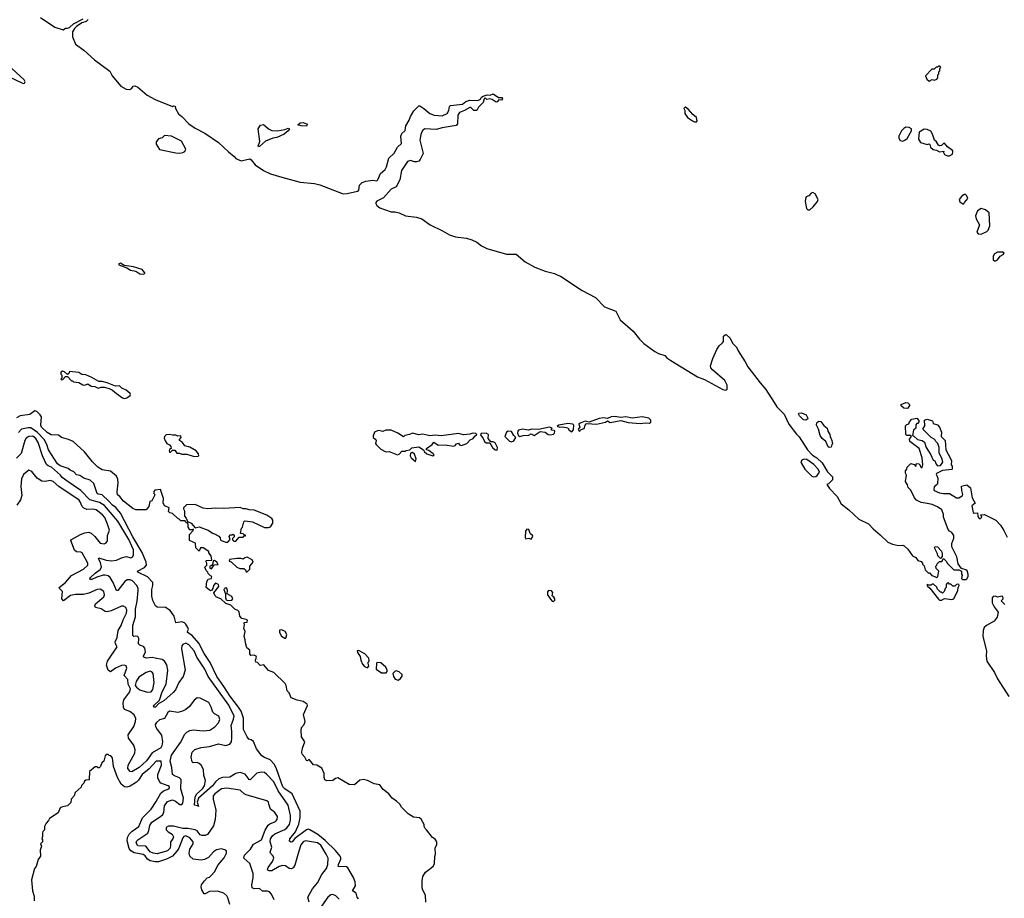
# Model space of a CAD drawing. Extents: x 2029826 to 2248070, y 228728 to 402406.
# Tile 306 of 368: x 2158637 to 2168280, y 290773 to 299374. Entities that reach past the tile are written whole.
import ezdxf

# ---------------------------------------------------------------- set-up
doc = ezdxf.new("R2010")
doc.units = 0

msp = doc.modelspace()

# ---------------------------------------------------------------- linework, layer by layer
at = {"layer": '0CON10XD'}
for points in [[(2158842.5, 299395), (2158981.1, 299301.1), (2159063.8, 299276.2), (2159085, 299292.5), (2159105, 299291.2), (2159125, 299299.4), (2159165, 299334.4), (2159257.4, 299382.6)], [(2159306.2, 299375), (2159286.7, 299355), (2159245, 299344), (2159193.1, 299306.9), (2159173.5, 299286.5), (2159155.6, 299255), (2159154.2, 299205), (2159184, 299135), (2159266.4, 299076.4), (2159369.7, 298979.7), (2159519.3, 298869.3), (2159542.5, 298825), (2159627.5, 298725), (2159680, 298695), (2159715, 298692.5), (2159736.4, 298703.6), (2159750, 298725), (2159765, 298726.2)], [(2158675, 298750), (2158685, 298753.8), (2158690, 298765), (2158681.2, 298785), (2158520.9, 298930.9)], [(2167545, 298772.5), (2167575, 298787.5), (2167597, 298783), (2167618.3, 298791.7), (2167630, 298805), (2167630, 298835), (2167640, 298845), (2167640, 298865), (2167650, 298875), (2167650, 298895), (2167660, 298905), (2167648.3, 298918.3), (2167635, 298920), (2167625, 298910), (2167611.7, 298908.3), (2167595, 298890), (2167571.7, 298888.3), (2167510, 298825), (2167521.7, 298791.7), (2167545, 298772.5)], [(2158528.9, 298818.9), (2158657.5, 298755), (2158675, 298750)], [(2159765, 298726.2), (2159795, 298713.8), (2159886, 298636), (2159963, 298593), (2160135, 298523.3), (2160145, 298530), (2160158.3, 298528.3), (2160163.3, 298505), (2160191.2, 298451.2), (2160225, 298426), (2160294.4, 298354.4), (2160355, 298312), (2160450, 298265), (2160583.5, 298173.5), (2160680.6, 298080.6), (2160738.8, 298035), (2160755, 298014), (2160805, 297991.4), (2160891.7, 298011.7), (2160905, 298002.5), (2160942.6, 297952.6), (2161025, 297898.1), (2161095, 297866.5), (2161205.8, 297834.2), (2161385, 297783.3), (2161525, 297769.4), (2161577, 297757), (2161805, 297669.2), (2161845, 297671.4), (2161945.7, 297694.3), (2161957.8, 297705), (2161964.8, 297755.2), (2161990.2, 297779.8), (2162027, 297793), (2162095, 297803.3), (2162135, 297797.2), (2162145.9, 297805), (2162172.2, 297867.8), (2162215, 297908), (2162230.6, 297935), (2162251, 298019), (2162305, 298066.8), (2162337.2, 298125), (2162377.1, 298162.9), (2162368.9, 298235), (2162381.4, 298258.6), (2162412, 298288), (2162420.5, 298335), (2162450.2, 298389.8), (2162463.4, 298426.6), (2162496.6, 298483.4), (2162545, 298529.5), (2162555, 298530.4), (2162596.5, 298506.5), (2162654.2, 298455), (2162695, 298440), (2162775, 298433.9), (2162825, 298456.5), (2162839.4, 298485), (2162846.8, 298523.2), (2162856.2, 298535), (2162975, 298546.9), (2163006.7, 298575), (2163045, 298588), (2163125, 298584), (2163151.2, 298595), (2163161.2, 298615), (2163175, 298626), (2163215, 298640), (2163245, 298634), (2163275, 298647.5), (2163325, 298612.5), (2163362.5, 298612.5), (2163365, 298600), (2163355, 298587.5), (2163331.2, 298588.8), (2163315, 298568.8), (2163305, 298568), (2163264.3, 298594.3), (2163242, 298598), (2163213.6, 298593.6), (2163195, 298610), (2163185, 298600), (2163176, 298565), (2163131.3, 298518.7), (2163114.2, 298485), (2163085, 298484.7), (2163055, 298514.3), (2163045, 298516), (2162992.9, 298485), (2162945, 298466.2), (2162929.8, 298440.2), (2162926.2, 298355), (2162911.8, 298338.2), (2162775, 298316.5), (2162715, 298298.1), (2162605.7, 298304.3), (2162585.6, 298294.4), (2162577.5, 298282.5), (2162565, 298250), (2162557.2, 298195), (2162589.5, 298065), (2162560.3, 298005), (2162545, 297989.5), (2162525, 297982.1), (2162505, 297982.6), (2162465, 297997), (2162435, 297985.8), (2162375, 297897.9), (2162359.3, 297805), (2162323.4, 297736.6), (2162275, 297715.8), (2162199.6, 297630.4), (2162135, 297597.5), (2162126.2, 297585), (2162124.7, 297574.7), (2162134.5, 297555), (2162165, 297532.9), (2162275, 297492.2), (2162315.9, 297494.1), (2162355, 297484.4), (2162415, 297453.1), (2162525, 297440), (2162575.9, 297425.9), (2162656.2, 297365), (2162778.9, 297308.9), (2162845, 297268.1), (2162905, 297247.8), (2163014.2, 297234.2), (2163065, 297220), (2163115.5, 297195.5), (2163160.6, 297160.6), (2163213.1, 297133.1), (2163405, 297079.4), (2163499.5, 297079.5), (2163586.2, 297005), (2163682.6, 296952.6), (2163782.6, 296912.6), (2163875, 296888.8), (2163900, 296875), (2163935, 296862), (2164145, 296724.4), (2164276.2, 296655), (2164365, 296562.5), (2164475, 296520), (2164516.6, 296436.6), (2164646, 296325), (2164706.1, 296246.1), (2164748.6, 296205), (2164856.5, 296126.5), (2164895.2, 296105.2), (2164955, 296088.5), (2164975.3, 296065.3), (2165015, 296038.5), (2165275, 295879.5), (2165345, 295851.8), (2165525, 295753.6), (2165545, 295748.6), (2165566.2, 295755), (2165567.1, 295795), (2165543, 295843), (2165422, 295945), (2165407.1, 295965), (2165402.2, 295985), (2165425, 296056.7), (2165464.7, 296145.3), (2165488.2, 296181.8), (2165520.5, 296209.5), (2165528.8, 296225), (2165531.4, 296275), (2165545, 296290), (2165555, 296292), (2165596.2, 296255), (2165617.7, 296207.7), (2165657, 296167), (2165673, 296133), (2165743.8, 296025), (2165767.5, 295975), (2165888.3, 295818.3), (2165946, 295755), (2166025.8, 295625.8), (2166053.3, 295585), (2166123.8, 295513.8), (2166170, 295415), (2166245, 295316.7), (2166271.7, 295291.7), (2166354.2, 295164.2), (2166400.7, 295110.7), (2166444.1, 295084.1), (2166495, 295036.2), (2166549.3, 294949.3), (2166598.3, 294898.3), (2166599.3, 294870.7), (2166558.3, 294831.7), (2166542.5, 294825), (2166567.5, 294785), (2166645, 294707.5), (2166683.9, 294635), (2166757.3, 294577.3), (2166855.4, 294485), (2166949, 294439), (2166995, 294388.5), (2167065, 294330.4), (2167138.3, 294258.3), (2167185, 294239.4), (2167245, 294227.5), (2167285, 294230), (2167300, 294225), (2167335, 294190), (2167380, 294125), (2167415, 294110), (2167435, 294080), (2167465, 294070), (2167480, 294055), (2167480, 294045), (2167497, 294027), (2167505, 293990), (2167535, 293960), (2167548.3, 293958.3), (2167571.7, 293931.7), (2167605, 293920), (2167615, 293910), (2167630, 293925), (2167640, 293975), (2167611.7, 294001.7), (2167610, 294025), (2167620, 294035), (2167621.7, 294048.3), (2167645, 294070), (2167668.3, 294071.7), (2167685, 294100), (2167715, 294070), (2167720, 294055), (2167785, 293990), (2167835, 293987.5), (2167860, 293975), (2167860, 293945), (2167867.5, 293935), (2167862.5, 293902.5), (2167872.5, 293892.5), (2167905, 293894), (2167915, 293901.2), (2167925, 293922.5), (2167926.2, 293945), (2167917.6, 293977.6), (2167905, 293988), (2167861.7, 294001.7), (2167828, 294048), (2167815.3, 294115), (2167768.1, 294215), (2167766.7, 294245), (2167785, 294300), (2167785.4, 294325), (2167767.5, 294355), (2167745, 294368.1), (2167731.4, 294385), (2167686.2, 294505), (2167685, 294530), (2167668, 294575), (2167626.2, 294605), (2167575, 294627.3), (2167525, 294637.1), (2167465, 294646.4), (2167419.5, 294669.5), (2167399.4, 294695), (2167365, 294770), (2167337.5, 294795), (2167331.7, 294821.7), (2167313.6, 294853.6), (2167322.5, 294915), (2167312.5, 294935), (2167313, 294957), (2167327, 294973), (2167330, 294995), (2167365, 295030), (2167398.3, 295018.3), (2167415, 295000), (2167421.7, 295028.3), (2167445, 295027.5), (2167465, 294990), (2167475, 294990), (2167481.2, 295015), (2167476.5, 295086.5), (2167447.8, 295175), (2167356, 295245), (2167353, 295267), (2167372.5, 295295), (2167365, 295302.5), (2167325, 295304), (2167316.2, 295315), (2167313, 295397), (2167325, 295410), (2167345, 295417.5), (2167352.9, 295437.1), (2167375, 295463.3), (2167425, 295472.5), (2167441.7, 295451.7), (2167441.7, 295438.3), (2167435, 295420), (2167425, 295420), (2167413, 295407), (2167412.5, 295375), (2167392.5, 295355), (2167380, 295305), (2167395, 295298.8), (2167430, 295265), (2167476.4, 295256.4), (2167499.6, 295239.6), (2167515.8, 295185), (2167561.2, 295115), (2167583, 295063), (2167600, 295055), (2167611.7, 295021.7), (2167625, 295007.5), (2167655, 295010), (2167678, 295042), (2167671.7, 295071.7), (2167643.3, 295135), (2167642.5, 295185), (2167630, 295225), (2167610, 295245), (2167600, 295265), (2167563.6, 295283.6), (2167482.5, 295365), (2167501.7, 295398.3), (2167500, 295455), (2167525, 295462.5), (2167577, 295447), (2167585, 295422.5), (2167625, 295407.5), (2167646.1, 295386.1), (2167666.4, 295336.4), (2167662.5, 295295), (2167700, 295255), (2167707.5, 295165), (2167755, 295080), (2167762.5, 295055), (2167760, 295015), (2167770, 295005), (2167770, 294975), (2167765, 294970), (2167675, 294960), (2167617.7, 294932.3), (2167614, 294925), (2167629.1, 294885), (2167625.7, 294834.3), (2167623.8, 294825), (2167595, 294802.5), (2167588.8, 294775), (2167593.3, 294765), (2167645, 294743.3), (2167685, 294736.2), (2167745, 294736.2), (2167813.8, 294695), (2167835, 294694.3), (2167867.3, 294712.7), (2167873.8, 294725), (2167864.2, 294765), (2167862.5, 294807.5), (2167915, 294820), (2167950.3, 294790.3), (2167966.2, 294695), (2167995, 294640), (2167962.5, 294615), (2167975, 294550), (2167985, 294542.5), (2168018.3, 294548.3), (2168022.5, 294515), (2168035, 294490), (2168048.3, 294491.7), (2168060, 294505), (2168051.7, 294528.3), (2168085, 294530), (2168196.1, 294476.1), (2168243.8, 294425), (2168276, 294375), (2168307.7, 294307.7)], [(2165265, 298373.3), (2165272.5, 298385), (2165265, 298417.5), (2165230, 298445), (2165185, 298497.5), (2165157, 298517), (2165150, 298515), (2165142.5, 298505), (2165150, 298485), (2165150, 298455), (2165177, 298417), (2165225, 298383.3), (2165246.7, 298373.3), (2165265, 298373.3)], [(2161445, 298332.5), (2161394.1, 298334.1), (2161360, 298345), (2161384.1, 298365.9), (2161415, 298366.2), (2161447.5, 298355), (2161452.5, 298345), (2161445, 298332.5)], [(2160975, 298130), (2160973.3, 298135), (2160988, 298182), (2160973.8, 298305), (2160995, 298342.5), (2161025, 298347.5), (2161074.2, 298304.2), (2161105, 298288.8), (2161163.6, 298286.4), (2161235, 298300), (2161265, 298312.5), (2161280, 298305), (2161267.5, 298285), (2161226.7, 298255), (2161155, 298220), (2161115, 298212.9), (2161044.3, 298185.7), (2160985, 298132.5), (2160975, 298130)], [(2167285, 298186.7), (2167305, 298193.8), (2167329.2, 298210.8), (2167371.2, 298285), (2167372.5, 298305), (2167348, 298318), (2167315, 298320.8), (2167295, 298308), (2167272, 298285), (2167246.7, 298235), (2167247.5, 298215), (2167261.7, 298191.7), (2167285, 298186.7)], [(2167745, 298042.9), (2167771.7, 298058.3), (2167776.2, 298085), (2167771.5, 298095), (2167725, 298130), (2167695, 298164.4), (2167685, 298162.9), (2167665, 298142.9), (2167650.3, 298140.3), (2167637.1, 298147.1), (2167615, 298180), (2167595.8, 298195.8), (2167578, 298255), (2167562.3, 298282.3), (2167525, 298298.8), (2167495, 298301.2), (2167445, 298272.5), (2167440, 298205), (2167461.2, 298171.2), (2167525, 298152.5), (2167545, 298157.5), (2167551.7, 298151.7), (2167558, 298125), (2167582.2, 298102.2), (2167615.8, 298095.8), (2167645, 298079.2), (2167686.7, 298086.7), (2167683.3, 298075), (2167693.8, 298055), (2167725, 298042.9), (2167745, 298042.9)], [(2160205, 298068), (2160235, 298074), (2160256, 298085), (2160265.9, 298105.9), (2160223.3, 298185), (2160125, 298234), (2160055, 298240), (2160033.6, 298216.4), (2159995, 298206.7), (2159975, 298180), (2159973.3, 298155), (2160005, 298103.3), (2160165, 298070), (2160205, 298068)], [(2166375, 297512.5), (2166408.8, 297541.2), (2166451.2, 297595), (2166458.8, 297615), (2166429.1, 297669.1), (2166405, 297682), (2166388.8, 297675), (2166365, 297650), (2166340.7, 297639.3), (2166331.7, 297618.3), (2166330, 297595), (2166343.3, 297525), (2166355, 297512.5), (2166375, 297512.5)], [(2167885, 297570), (2167890, 297585), (2167923.3, 297625), (2167915, 297650), (2167901.7, 297661.7), (2167888.3, 297661.7), (2167860, 297645), (2167837, 297613), (2167845, 297590), (2167875, 297570), (2167885, 297570)], [(2168055, 297273.3), (2168109.2, 297300.8), (2168122.5, 297315), (2168140, 297355), (2168132.5, 297485), (2168095, 297513.3), (2168055, 297527.5), (2168018.3, 297501.7), (2167996.7, 297455), (2168003.3, 297425), (2168036.7, 297365), (2168012.5, 297295), (2168025, 297277.5), (2168055, 297273.3)], [(2168195, 297012.5), (2168215, 297022.5), (2168240.7, 297059.3), (2168270, 297075), (2168278.3, 297088.3), (2168267, 297097), (2168235, 297100), (2168213, 297097), (2168185, 297082.5), (2168170.7, 297059.3), (2168172.5, 297025), (2168183, 297013), (2168195, 297012.5)], [(2159845, 296884.3), (2159861.7, 296888.3), (2159863.3, 296895), (2159835, 296927.4), (2159751.2, 296955), (2159659.5, 296969.5), (2159625, 296989.4), (2159608.8, 296985), (2159607.5, 296975), (2159685.7, 296945.7), (2159722.4, 296922.4), (2159775, 296912.9), (2159815, 296887.5), (2159845, 296884.3)], [(2159665, 295666.7), (2159685, 295673.3), (2159717.5, 295695), (2159722.5, 295705), (2159717.5, 295715), (2159678.3, 295748.3), (2159637.7, 295767.7), (2159615, 295791.2), (2159575, 295786.7), (2159495, 295820), (2159445, 295833.8), (2159413.6, 295833.6), (2159345, 295871.2), (2159285, 295896.7), (2159245, 295902.5), (2159215, 295920), (2159125, 295930), (2159118.3, 295911.7), (2159105, 295900), (2159077, 295927), (2159055, 295932.5), (2159040, 295925), (2159040, 295905), (2159050, 295895), (2159050, 295865), (2159040, 295855), (2159045, 295850), (2159058.3, 295851.7), (2159085, 295880), (2159105, 295880), (2159145, 295840), (2159155, 295840), (2159165, 295830), (2159215, 295822.5), (2159255, 295800), (2159275, 295797.5), (2159305, 295810), (2159338.3, 295788.3), (2159373.3, 295783.3), (2159405, 295766.7), (2159433.9, 295776.1), (2159463.6, 295776.4), (2159515, 295763.3), (2159547.5, 295747.5), (2159585, 295713.3), (2159645, 295673.3), (2159665, 295666.7)], [(2167325, 295566.7), (2167295, 295572.5), (2167270, 295595), (2167271.7, 295608.3), (2167314.4, 295625.6), (2167335, 295622.5), (2167353.8, 295605), (2167335, 295572.5), (2167325, 295566.7)], [(2162616, 290735), (2162610, 290805), (2162584.1, 290854.1), (2162580, 290875), (2162580, 290945), (2162586.7, 290985), (2162612.3, 291027.7), (2162662.7, 291067.3), (2162690.3, 291089.7), (2162700, 291115), (2162703, 291183), (2162710, 291205), (2162707.5, 291265), (2162721.7, 291298.3), (2162722.5, 291325), (2162705, 291352.5), (2162680, 291370), (2162622.5, 291445), (2162607, 291457), (2162597.5, 291475), (2162597.5, 291495), (2162569.3, 291549.3), (2162551.7, 291561.7), (2162495, 291567.5), (2162441.2, 291601.2), (2162376.7, 291665), (2162358.8, 291695), (2162328.8, 291725), (2162286.7, 291755), (2162252.5, 291795), (2162197, 291837), (2162165, 291882.5), (2162110, 291895), (2162045, 291927.5), (2162005, 291937.5), (2161969.3, 291930.7), (2161915, 291882.5), (2161865, 291887.5), (2161751.7, 291951.7), (2161730, 291945), (2161703.6, 291926.4), (2161645, 291923.3), (2161625, 291932.5), (2161617.5, 291955), (2161620, 291995), (2161596.2, 292046.2), (2161547, 292077), (2161515, 292080), (2161475, 292130), (2161465, 292130), (2161455, 292120), (2161445, 292122.5), (2161430, 292155), (2161402.5, 292185), (2161400, 292205), (2161407, 292243), (2161430, 292305), (2161397.5, 292355), (2161393.3, 292415), (2161396.7, 292445), (2161422.5, 292475), (2161432.5, 292505), (2161417, 292573), (2161455, 292660), (2161452.5, 292675), (2161415, 292700), (2161355, 292712), (2161297.5, 292735), (2161277.5, 292785), (2161257.5, 292805), (2161247.5, 292855), (2161236.4, 292876.4), (2161125, 292982.5), (2161074.1, 293004.1), (2161027.5, 293057.5), (2160993, 293053), (2160965, 293080), (2160950, 293085), (2160947.5, 293105), (2160956.7, 293135), (2160952.5, 293145), (2160935, 293152.5), (2160900.7, 293150.7), (2160892.5, 293165), (2160891.7, 293201.7), (2160862.5, 293225), (2160847.5, 293275), (2160846.2, 293305), (2160836.2, 293335), (2160846.2, 293385), (2160833.3, 293415), (2160837.5, 293455), (2160832.5, 293465), (2160838.3, 293471.7), (2160865, 293477.5), (2160867.5, 293495), (2160855, 293503.3), (2160811.7, 293511.7), (2160793.3, 293535), (2160787, 293577), (2160775, 293590), (2160745, 293602.5), (2160705, 293642.5), (2160655, 293660), (2160606.1, 293706.1), (2160565, 293721.2), (2160550, 293735), (2160537.5, 293765), (2160586, 293825), (2160585, 293846.7), (2160555, 293857.5), (2160536.2, 293835), (2160530, 293805), (2160519.3, 293790.7), (2160505, 293783.3), (2160491.7, 293791.7), (2160462.5, 293815), (2160470, 293875), (2160481.7, 293898.3), (2160516.4, 293903.6), (2160520, 293925), (2160505, 293930), (2160481.7, 293951.7), (2160480, 293965), (2160463, 293983), (2160450, 294015), (2160470, 294035), (2160470, 294055), (2160460, 294075), (2160465, 294080), (2160518.3, 294081.7), (2160512.5, 294125), (2160490, 294155), (2160488.3, 294168.3), (2160435, 294203.8), (2160406.7, 294203.3), (2160395, 294170), (2160362.5, 294205), (2160359.3, 294249.3), (2160300, 294275), (2160300, 294335), (2160337.5, 294375), (2160338.3, 294388.3), (2160325, 294380), (2160305, 294380), (2160287.5, 294405), (2160287, 294437), (2160278.3, 294448.3), (2160263.6, 294453.6), (2160258.3, 294468.3), (2160215, 294470), (2160200, 294485), (2160185, 294490), (2160135, 294540), (2160108.3, 294548.3), (2160095, 294560), (2160102.5, 294595), (2160060, 294615), (2160048.3, 294628.3), (2160042.5, 294645), (2160046.1, 294686.1), (2160017.5, 294775), (2159960, 294770), (2159950, 294755), (2159950, 294735), (2159960, 294725), (2159957.5, 294715), (2159930, 294665), (2159911.7, 294658.3), (2159901.7, 294608.3), (2159883, 294587), (2159880, 294575), (2159775, 294577.5), (2159745, 294590), (2159655, 294660), (2159616.7, 294706.7), (2159595, 294723.3), (2159592.3, 294752.3), (2159600.5, 294839.5), (2159597.5, 294875), (2159585, 294906.7), (2159527.5, 294955), (2159445, 294967.5), (2159403.3, 294995), (2159351.4, 295045), (2159271.2, 295145), (2159160, 295245), (2159115, 295266), (2159045, 295284), (2159016.3, 295306.3), (2158945, 295310), (2158905, 295332.2), (2158851.9, 295385), (2158844.3, 295405.7), (2158849.2, 295485), (2158838.6, 295505), (2158805, 295538.5), (2158785, 295544.5), (2158735, 295510), (2158642.4, 295497.6), (2158605, 295476.7)], [(2164115, 295346.7), (2164125, 295351.2), (2164135, 295361.2), (2164165, 295371.2), (2164174.3, 295405.7), (2164185, 295418.8), (2164195, 295421.2), (2164285, 295415.5), (2164374.3, 295435.7), (2164395, 295446.2), (2164421.7, 295431.7), (2164525, 295450), (2164595, 295430), (2164715, 295421.5), (2164765, 295428.6), (2164805, 295423.3), (2164817, 295433), (2164820, 295455), (2164797.5, 295475), (2164735, 295487), (2164635, 295474.4), (2164574, 295486), (2164525, 295480.8), (2164465, 295490.6), (2164428.8, 295485), (2164395, 295470), (2164355, 295475.2), (2164311.5, 295471.5), (2164215, 295435.6), (2164175, 295443.1), (2164126.2, 295425), (2164113.8, 295415), (2164123.3, 295385), (2164106.2, 295365), (2164115, 295346.7)], [(2166335, 295454.3), (2166315, 295458), (2166274.2, 295495), (2166263.3, 295515), (2166268, 295522), (2166295.7, 295525.7), (2166340, 295505), (2166356.2, 295475), (2166353.3, 295465), (2166335, 295454.3)], [(2161955, 290768.2), (2161943.2, 290785), (2161931.9, 290825), (2161896, 290845), (2161925.2, 290894.8), (2161924.2, 290935), (2161907.8, 290977.8), (2161852.1, 291072.1), (2161838.3, 291081.7), (2161756.7, 291085), (2161758.6, 291105), (2161782.5, 291155), (2161782.7, 291172.7), (2161775.6, 291185.6), (2161730, 291240), (2161629.3, 291339.3), (2161557.1, 291397.1), (2161478.6, 291445), (2161465, 291448.7), (2161445, 291442.5), (2161332.5, 291357.5), (2161305, 291326.9), (2161295, 291322.5), (2161280.9, 291330.9), (2161281.5, 291355), (2161337.8, 291425), (2161371.7, 291498.3), (2161383.3, 291565), (2161382.9, 291625), (2161306.6, 291795), (2161235, 291843.8), (2161214.8, 291865), (2161151.6, 292041.6), (2161131.7, 292081.7), (2161090.1, 292130.1), (2161035, 292151.5), (2161008.6, 292168.6), (2160957.5, 292235), (2160927.4, 292307.4), (2160905, 292324), (2160881.7, 292331.7), (2160865, 292352.5), (2160830.6, 292425), (2160830.6, 292535), (2160805.8, 292605), (2160781.2, 292645), (2160694, 292755), (2160637.8, 292847.8), (2160568.7, 292945), (2160501.9, 293081.9), (2160445, 293168.8), (2160390, 293270), (2160325, 293346.9), (2160282, 293375), (2160280, 293385), (2160288.8, 293405), (2160284, 293425), (2160265, 293456.7), (2160250.5, 293470.5), (2160225, 293481.2), (2160165, 293468.8), (2160150, 293535), (2160111.6, 293591.6), (2160065, 293618.5), (2159983.3, 293623.3), (2159965.9, 293635.9), (2159939.5, 293689.5), (2159931.7, 293731.7), (2159931.1, 293795), (2159942.7, 293835), (2159940.6, 293865), (2159888.9, 293918.9), (2159794, 293965), (2159792, 293975), (2159859.6, 294010.4), (2159878.2, 294035), (2159877.1, 294065), (2159837.8, 294157.8), (2159745, 294311.8), (2159624.6, 294544.6), (2159579.3, 294599.3), (2159545, 294623.2), (2159509.4, 294659.4), (2159445, 294722.5), (2159405, 294728.8), (2159397.5, 294735), (2159362.6, 294832.6), (2159326.5, 294866.5), (2159266.7, 294885), (2159225, 294910.8), (2159195, 294920), (2159166.8, 294946.8), (2159131.2, 294965), (2159112.2, 294982.2), (2159035, 295006.9), (2159008.2, 295025), (2158919.7, 295165), (2158904, 295215), (2158875.3, 295265), (2158812.7, 295332.7), (2158745, 295377.5), (2158720.6, 295379.4), (2158655, 295364.4), (2158625, 295334)], [(2163535, 295294), (2163566.8, 295303.2), (2163623.3, 295306.7), (2163645, 295318.8), (2163675, 295303.8), (2163735, 295343.3), (2163785, 295336.2), (2163812, 295315), (2163835, 295310.9), (2163865, 295317.5), (2163875, 295326.7), (2163877.5, 295345), (2163872, 295352), (2163850, 295355), (2163843.8, 295365), (2163852.5, 295375), (2163825, 295386), (2163717.7, 295362.3), (2163654.2, 295365.8), (2163615.9, 295355.9), (2163564.5, 295364.5), (2163523.9, 295356.1), (2163514.3, 295345), (2163512.9, 295325), (2163521.2, 295301.2), (2163535, 295294)], [(2164045, 295340), (2164059.5, 295360.5), (2164062.9, 295405), (2164053.3, 295415), (2164005, 295420), (2163916.7, 295405), (2163901.2, 295395), (2163925, 295386), (2163957.6, 295387.6), (2164005, 295380), (2164020, 295355), (2164045, 295340)], [(2166565, 295187.5), (2166554.1, 295194.1), (2166533.6, 295243.6), (2166496.7, 295275), (2166476.7, 295305), (2166460, 295365), (2166440, 295405), (2166443, 295427), (2166453, 295437), (2166465, 295442.5), (2166485, 295440), (2166512.3, 295402.3), (2166546.7, 295375), (2166551.2, 295345), (2166570, 295315), (2166573.6, 295293.6), (2166592.5, 295255), (2166597.5, 295222.5), (2166590, 295215), (2166585, 295190), (2166565, 295187.5)], [(2160425, 293055.4), (2160373.1, 293133.1), (2160345, 293195.4), (2160295, 293253.6), (2160265, 293269.2), (2160235, 293256.4), (2160225, 293244), (2160220.9, 293215), (2160257.3, 293005), (2160239.5, 292945), (2160194.5, 292885), (2160161.8, 292815), (2160141.2, 292788.8), (2160047.8, 292705), (2160000.6, 292679.4), (2159965.8, 292645), (2159954.6, 292644.6), (2159948.6, 292655), (2159955, 292664), (2160007.2, 292712.8), (2160032.1, 292795), (2160071.8, 292868.2), (2160089.6, 293005), (2160079.1, 293059.1), (2160055, 293095.8), (2160032.1, 293112.1), (2159965, 293125.5), (2159935, 293129.8), (2159875, 293122.5), (2159852.4, 293132.4), (2159850, 293145), (2159867.9, 293185), (2159863, 293223), (2159848.2, 293238.2), (2159815, 293250.6), (2159800.6, 293265), (2159804.4, 293315), (2159795.7, 293335), (2159775, 293340.6), (2159755, 293336), (2159745.8, 293345.8), (2159744.6, 293444.6), (2159770.4, 293529.6), (2159771.2, 293605), (2159787.1, 293682.9), (2159798.3, 293785), (2159798.1, 293805), (2159785, 293834.5), (2159741.2, 293881.2), (2159719.6, 293889.6), (2159690.4, 293889.6), (2159665.7, 293874.3), (2159596.9, 293785), (2159585.5, 293785.5), (2159553.9, 293865), (2159521.8, 293915), (2159505, 293928.9), (2159475, 293937.5), (2159455, 293935.5), (2159393.3, 293916.7), (2159345, 293893.2), (2159330, 293895), (2159324.2, 293905), (2159329.4, 293915), (2159376.4, 293955), (2159425, 293991.6), (2159438.1, 294015), (2159429.6, 294059.6), (2159408.1, 294095), (2159412.5, 294105), (2159483.5, 294083.5), (2159535, 294076.7), (2159585, 294082), (2159633.8, 294106.2), (2159681.7, 294118.3), (2159725, 294107.5), (2159745, 294120), (2159753.1, 294135), (2159752.5, 294185), (2159704.5, 294285), (2159598.4, 294465), (2159468.5, 294618.5), (2159418.8, 294648.8), (2159325, 294673.4), (2159235, 294764.5), (2159110.8, 294850.8), (2159054.2, 294894.2), (2159036.3, 294916.3), (2158947.6, 294995), (2158915, 295007.6), (2158900.4, 295020.4), (2158860.9, 295105), (2158817, 295235), (2158795, 295275.6), (2158765, 295297.8), (2158725, 295294.8), (2158701.4, 295278.6), (2158685.9, 295255), (2158651.3, 295128.7), (2158605, 295081.8)], [(2160345, 295097.5), (2160385, 295102.5), (2160390, 295105), (2160387.5, 295125), (2160365, 295152.5), (2160305, 295190), (2160255, 295202.5), (2160230, 295235), (2160202.5, 295255), (2160202.5, 295265), (2160220, 295285), (2160215, 295300), (2160185, 295296.2), (2160165, 295306.9), (2160135, 295305.7), (2160105, 295314.6), (2160071.3, 295308.7), (2160056.2, 295295), (2160053, 295277), (2160061.2, 295251.2), (2160077, 295227), (2160103, 295213), (2160117, 295197), (2160120, 295175), (2160103.6, 295166.4), (2160100, 295155), (2160105, 295140), (2160115, 295140), (2160135, 295160), (2160155, 295160), (2160175, 295130), (2160201.7, 295131.7), (2160225, 295120), (2160275, 295122.5), (2160345, 295097.5)], [(2162685, 295103.8), (2162696.7, 295115), (2162687.5, 295125), (2162645, 295156.7), (2162620, 295165), (2162622.5, 295175), (2162676.2, 295215), (2162693, 295237), (2162735, 295209.5), (2162805, 295212.5), (2162885, 295198.8), (2162902.5, 295205), (2162915, 295222.5), (2162935, 295227.5), (2162945, 295212.5), (2162965, 295206.7), (2163015, 295224.2), (2163049.5, 295260.5), (2163080, 295275), (2163093.6, 295296.4), (2163110.7, 295309.3), (2163113.3, 295315), (2163105, 295323.3), (2163075, 295326.1), (2163044.6, 295315.4), (2162985, 295310.4), (2162933.6, 295323.6), (2162765, 295301.8), (2162705, 295305.5), (2162655, 295298.9), (2162585, 295317.5), (2162545, 295310), (2162485, 295325.2), (2162455, 295312.5), (2162410, 295305), (2162395, 295290), (2162341.2, 295325), (2162273.8, 295355), (2162224.1, 295355.9), (2162195, 295343.3), (2162155, 295353.3), (2162140.7, 295350.7), (2162111.2, 295335), (2162098.3, 295301.7), (2162100, 295285), (2162126.7, 295265), (2162130, 295255), (2162123.3, 295225), (2162127.5, 295215), (2162175, 295168.8), (2162215, 295147.1), (2162226.9, 295143.1), (2162255, 295148), (2162336.7, 295113.3), (2162355, 295120), (2162378.3, 295151.7), (2162415, 295150), (2162422.5, 295157.5), (2162457, 295163), (2162478.3, 295181.7), (2162545, 295193.3), (2162592.5, 295165), (2162602.5, 295145), (2162624.2, 295124.2), (2162685, 295103.8)], [(2163315, 295160.8), (2163315.4, 295185), (2163295, 295232), (2163275, 295241.2), (2163252.5, 295242.5), (2163224, 295274), (2163228, 295315), (2163205, 295327.5), (2163157.3, 295322.7), (2163150, 295315), (2163153.3, 295305), (2163172.3, 295282.3), (2163188.8, 295245), (2163205, 295233.1), (2163241.7, 295231.7), (2163266.9, 295185), (2163295, 295163.5), (2163315, 295160.8)], [(2163455, 295243.3), (2163477.7, 295252.3), (2163496.2, 295285), (2163476.9, 295305), (2163454.2, 295344.2), (2163422.5, 295345), (2163403.8, 295335), (2163390, 295295), (2163435, 295246.7), (2163455, 295243.3)], [(2162515, 295050), (2162520, 295075), (2162505, 295122.5), (2162485, 295137.5), (2162465, 295130), (2162460, 295105), (2162470, 295085), (2162515, 295050)], [(2166415, 294898.2), (2166435, 294901.1), (2166449.1, 294910.9), (2166470, 294945), (2166458.8, 294975), (2166415, 295018.8), (2166345, 295070), (2166319.3, 295070.7), (2166297, 295063), (2166287.5, 295045), (2166290, 295035), (2166327.8, 294975), (2166395, 294906.7), (2166415, 294898.2)], [(2161128.3, 290758.3), (2161103.1, 290815), (2161085, 290836.7), (2161065, 290843.1), (2161015, 290842), (2160985, 290868), (2160935, 290865.5), (2160915.4, 290875.4), (2160911.6, 290905), (2160923.8, 290975), (2160922.8, 291015), (2160890.9, 291115), (2160832.5, 291165), (2160837.5, 291195), (2160897.9, 291255), (2160925.4, 291304.6), (2161005, 291345.6), (2161040.9, 291439.1), (2161069.3, 291490.7), (2161086.4, 291503.6), (2161141.2, 291525), (2161158, 291545), (2161163.3, 291575), (2161135, 291612.5), (2161092.5, 291645), (2161076.7, 291695), (2161072.5, 291715), (2161057.7, 291727.7), (2160855, 291785.3), (2160835, 291795.3), (2160795, 291831.2), (2160665, 291852.4), (2160615, 291844.7), (2160547.7, 291795), (2160532.3, 291775), (2160531.1, 291745), (2160557.5, 291635), (2160552.5, 291545), (2160535.9, 291484.1), (2160475, 291397.8), (2160455, 291388.8), (2160425, 291387.5), (2160405, 291395.3), (2160375, 291432.8), (2160355, 291444.3), (2160285, 291455.6), (2160235, 291455.1), (2160145, 291479.1), (2160095, 291480.5), (2160073.1, 291465), (2160071.9, 291445), (2160090.8, 291425), (2160131.2, 291401.2), (2160143.3, 291375), (2160135.8, 291355), (2160112.6, 291325), (2160113, 291295), (2160110, 291265), (2160085, 291236.4), (2159985, 291206.9), (2159945, 291214.7), (2159915, 291229.3), (2159873.9, 291283.9), (2159795, 291287.3), (2159779.1, 291315), (2159785, 291334.4), (2159795.4, 291345), (2159890.6, 291409.4), (2159902.8, 291437.2), (2159910.2, 291485), (2159930.3, 291519.7), (2160016.9, 291575), (2160038.4, 291595), (2160048.8, 291615), (2160055, 291679.4), (2160085, 291721.1), (2160135, 291737.1), (2160164.4, 291725), (2160205, 291690.5), (2160225, 291692.5), (2160236.1, 291705), (2160242.8, 291755), (2160216.3, 291845), (2160217.1, 291935), (2160202.4, 291952.4), (2160151.9, 291971.9), (2160135, 291986.7), (2160128.1, 292055), (2160109.6, 292115), (2160122.5, 292175), (2160211.3, 292298.7), (2160255, 292378.5), (2160275, 292400.4), (2160305, 292416.7), (2160335, 292422.5), (2160435, 292411.5), (2160499.5, 292420.5), (2160548.7, 292451.3), (2160585, 292490.8), (2160597.5, 292525), (2160587.2, 292557.2), (2160545, 292579.2), (2160528, 292595), (2160514, 292645), (2160490.3, 292690.3), (2160403.2, 292733.2), (2160375, 292734.4), (2160347.1, 292712.9), (2160298.9, 292651.1), (2160265, 292621.5), (2160231.2, 292605), (2160185, 292592.7), (2160103.8, 292605), (2160087.3, 292592.7), (2160055, 292532.7), (2160005, 292520), (2159975.4, 292495), (2159965.4, 292475), (2159967.3, 292455), (2159982.5, 292425), (2160025, 292370.6), (2160036.5, 292303.5), (2160030, 292265), (2160019, 292245), (2159934.1, 292195.9), (2159880.5, 292119.5), (2159807.5, 292055), (2159735, 292011.8), (2159718.8, 292015), (2159697.5, 292045), (2159699.6, 292075), (2159764.1, 292195), (2159769.2, 292225), (2159755, 292270.8), (2159702.3, 292342.3), (2159698.1, 292375), (2159755, 292456.2), (2159770.7, 292505), (2159773.2, 292533.2), (2159758.1, 292568.1), (2159715, 292600.7), (2159665, 292622.7), (2159654.4, 292644.4), (2159651.6, 292685), (2159658.1, 292715), (2159714.5, 292795), (2159722.9, 292825), (2159700.9, 292870.9), (2159696.3, 292916.3), (2159660.8, 292955), (2159685.5, 293025), (2159679.3, 293049.3), (2159665, 293056.9), (2159635, 293052.2), (2159575, 293025.5), (2159525, 292988.9), (2159505, 293005.6), (2159487.9, 293055), (2159496.7, 293095), (2159591.8, 293235), (2159574.4, 293265), (2159572.5, 293285), (2159591.3, 293325), (2159601.8, 293395), (2159631.6, 293445), (2159649.6, 293500.4), (2159684.5, 293565), (2159685, 293592.5), (2159675, 293618.6), (2159655, 293632.9), (2159635, 293632.9), (2159533, 293587), (2159495, 293578.2), (2159475, 293582), (2159435, 293608), (2159378.5, 293618.5), (2159371.9, 293635), (2159380.6, 293655), (2159460, 293725), (2159468.6, 293745), (2159460.8, 293775), (2159425, 293799.4), (2159395, 293796.9), (2159315, 293760.9), (2159261.9, 293748.1), (2159185, 293747.8), (2159135, 293737.7), (2159065, 293686.4), (2159050.8, 293705), (2159055.9, 293775), (2159025.5, 293805), (2159023.1, 293815), (2159086.5, 293863.5), (2159145, 293932.9), (2159262.9, 293995), (2159304.2, 294035.8), (2159306, 294055), (2159248.1, 294155), (2159235, 294161.8), (2159195, 294165.5), (2159172.4, 294182.4), (2159138, 294275), (2159145, 294286.2), (2159232, 294335), (2159275, 294352.5), (2159315, 294356.4), (2159337.6, 294347.6), (2159373.8, 294313.8), (2159425, 294250.6), (2159465, 294244.3), (2159485, 294252), (2159496.8, 294273.2), (2159498.5, 294325), (2159515.4, 294375.4), (2159498.7, 294435), (2159470.5, 294500.5), (2159448.6, 294528.6), (2159385, 294577.5), (2159355, 294583.2), (2159295, 294579.5), (2159265, 294591.1), (2159248.4, 294608.4), (2159230.7, 294655), (2159219.4, 294669.4), (2159020.6, 294805), (2158965, 294852.8), (2158935, 294861.6), (2158885, 294851.8), (2158855, 294855.4), (2158809.4, 294885), (2158755, 294952.9), (2158725, 294962.9), (2158675, 294922.9), (2158655, 294880), (2158647.4, 294805), (2158658, 294715), (2158645.5, 294674.5), (2158607.6, 294622.4)], [(2160675, 294260), (2160700, 294285), (2160690, 294315), (2160695, 294330), (2160715, 294330), (2160725, 294337.5), (2160738.3, 294328.3), (2160738.3, 294311.7), (2160720, 294295), (2160721.7, 294281.7), (2160735, 294270), (2160755, 294270), (2160785, 294310), (2160825, 294310), (2160835, 294320), (2160848.3, 294321.7), (2160848.3, 294328.3), (2160835, 294330), (2160825, 294340), (2160800, 294345), (2160810, 294395), (2160820, 294405), (2160833, 294457), (2160843, 294467), (2160917, 294457), (2161035, 294403.8), (2161075, 294403.3), (2161095, 294410), (2161117.5, 294445), (2161116.7, 294475), (2161105, 294492.5), (2161056.7, 294525), (2160935, 294571.9), (2160885.6, 294575.6), (2160855, 294586.9), (2160825, 294586), (2160795, 294599.2), (2160635, 294589.4), (2160555, 294593.8), (2160475, 294585.7), (2160435, 294591.4), (2160355, 294626.7), (2160270, 294625), (2160240, 294595), (2160240, 294585), (2160252.5, 294565), (2160250, 294515), (2160267.5, 294495), (2160281.7, 294461.7), (2160316.4, 294446.4), (2160355, 294400), (2160395, 294410), (2160483, 294377), (2160525, 294346.7), (2160545, 294342.5), (2160588.3, 294318.3), (2160601.7, 294301.7), (2160603, 294283), (2160610, 294275), (2160655, 294260), (2160675, 294260)], [(2163645, 294290), (2163661.2, 294315), (2163660, 294325), (2163637.5, 294345), (2163625, 294382.5), (2163605, 294386.2), (2163592.1, 294367.9), (2163586.7, 294305), (2163595, 294292.5), (2163625, 294297.5), (2163645, 294290)], [(2167655, 294100), (2167630, 294125), (2167627.5, 294145), (2167597.5, 294205), (2167603, 294217), (2167627.5, 294215), (2167665, 294170), (2167672.5, 294145), (2167671.7, 294118.3), (2167655, 294100)], [(2160515, 294000), (2160541.7, 294038.3), (2160580, 294040), (2160567.5, 294065), (2160545, 294080), (2160531.7, 294078.3), (2160530, 294055), (2160518.3, 294031.7), (2160500, 294025), (2160500, 294005), (2160515, 294000)], [(2160865, 293970), (2160890, 293995), (2160890, 294025), (2160922.5, 294065), (2160915, 294087.5), (2160865, 294113.3), (2160843, 294107), (2160825, 294092.5), (2160805, 294100), (2160765, 294100), (2160691.7, 294088.3), (2160690, 294075), (2160708.3, 294068.3), (2160763.9, 294013.9), (2160791.7, 294001.7), (2160831.7, 294001.7), (2160848.3, 293988.3), (2160855, 293970), (2160865, 293970)], [(2167665, 293690.8), (2167695, 293707.5), (2167765, 293698.9), (2167785.6, 293705), (2167826, 293785), (2167827.5, 293815), (2167837.5, 293835), (2167835, 293850), (2167813.3, 293846.7), (2167795, 293830), (2167775, 293830), (2167758.3, 293848.3), (2167745, 293850), (2167735, 293860), (2167721.7, 293858.3), (2167710, 293845), (2167710, 293815), (2167700, 293805), (2167690, 293775), (2167675, 293760), (2167665, 293770), (2167655, 293770), (2167625, 293800), (2167618.3, 293818.3), (2167588.3, 293848.3), (2167575, 293850), (2167565, 293840), (2167535, 293840), (2167525, 293850), (2167525, 293832.5), (2167550, 293810), (2167635, 293700), (2167645, 293690.8), (2167665, 293690.8)], [(2160675, 293687.5), (2160715, 293692.5), (2160723.3, 293705), (2160716.4, 293726.4), (2160670, 293755), (2160673.3, 293785), (2160666.7, 293805), (2160655, 293812.5), (2160645, 293807.5), (2160636.7, 293795), (2160652.5, 293755), (2160652.5, 293715), (2160660, 293695), (2160675, 293687.5)], [(2163865, 293680), (2163876.7, 293693.3), (2163877.5, 293705), (2163870, 293720), (2163853, 293733), (2163857.7, 293767.7), (2163845, 293783.3), (2163815, 293787.5), (2163807, 293773), (2163807.5, 293745), (2163835, 293700), (2163851.7, 293681.7), (2163865, 293680)], [(2168285, 293650), (2168250, 293685), (2168270, 293705), (2168267, 293727), (2168255, 293730), (2168215, 293720), (2168195, 293732.5), (2168172.5, 293727.5), (2168160, 293715), (2168160, 293665), (2168180, 293625), (2168218.8, 293575), (2168211.9, 293525), (2168182.3, 293487.7), (2168105.4, 293444.6), (2168084.5, 293425.5), (2168072.2, 293395), (2168070, 293335), (2168107.3, 293195), (2168102.5, 293145), (2168108.6, 293095), (2168184.4, 292984.4), (2168215, 292921.2), (2168325, 292750)], [(2161245, 293320), (2161252.5, 293355), (2161237.5, 293385), (2161205, 293400), (2161181.7, 293398.3), (2161182.5, 293375), (2161200.7, 293340.7), (2161235, 293320), (2161245, 293320)], [(2162045, 293030), (2162057.5, 293045), (2162050, 293075), (2162050, 293085), (2162060, 293095), (2162057.5, 293125), (2162017.5, 293165), (2161955, 293197.5), (2161943, 293197), (2161945, 293180), (2161971.7, 293141.7), (2161977.5, 293105), (2161993.3, 293065), (2162015, 293042.5), (2162045, 293030)], [(2162225, 292980), (2162237, 292993), (2162237.5, 293005), (2162222.5, 293035), (2162175, 293078.8), (2162137.5, 293082.5), (2162132.5, 293075), (2162130, 293015), (2162181.2, 292981.2), (2162225, 292980)], [(2159885, 292792.3), (2159925, 292793.3), (2159941.7, 292818.3), (2159954.5, 292885), (2159942.9, 292975), (2159931.7, 292991.7), (2159915, 292996.9), (2159875, 292982.5), (2159805, 292939.5), (2159779.2, 292895), (2159769.2, 292855), (2159779.7, 292839.7), (2159815.3, 292815.3), (2159885, 292792.3)], [(2161470.9, 290735), (2161458.2, 290785), (2161503.4, 290865), (2161554.2, 290925), (2161595.3, 291005), (2161642.4, 291065), (2161655.2, 291104.8), (2161657.7, 291165), (2161640.2, 291205), (2161585, 291294.7), (2161555, 291315.8), (2161435, 291335.3), (2161413, 291327), (2161391.6, 291295), (2161369.4, 291235), (2161332.8, 291097.2), (2161315, 291071.1), (2161295, 291062.9), (2161275, 291064.2), (2161241.5, 291091.5), (2161215, 291095.4), (2161177.1, 291082.9), (2161105, 291043.5), (2161080.9, 291040.9), (2161067.5, 291047.5), (2161064.2, 291055), (2161070.6, 291075), (2161114.4, 291135), (2161125.5, 291165), (2161120.6, 291185), (2161093.6, 291213.6), (2161090, 291225), (2161105.6, 291275), (2161090.4, 291325), (2161095, 291356.9), (2161113.2, 291385), (2161136.3, 291403.7), (2161232.8, 291447.2), (2161255, 291463.3), (2161278.1, 291495), (2161289.6, 291539.6), (2161290, 291585), (2161266.6, 291685), (2161167, 291825), (2161125, 291912.1), (2161055, 291989.5), (2161033.7, 292003.7), (2161005, 292009.1), (2160960.7, 291999.3), (2160895, 291934), (2160885, 291936.2), (2160845, 291989.4), (2160795, 292004.4), (2160754.6, 291995.4), (2160695, 291958.9), (2160625, 291954.6), (2160588.5, 291941.5), (2160555.2, 291914.8), (2160525.2, 291874.8), (2160388.6, 291755), (2160375.8, 291715), (2160388.3, 291671.7), (2160379.3, 291679.3), (2160350, 291685), (2160354.5, 291765), (2160371.9, 291795), (2160426.9, 291845), (2160446.5, 291875), (2160455.7, 291925.7), (2160440.8, 291975), (2160437.9, 292035), (2160415.6, 292075.6), (2160395, 292093.9), (2160375, 292103.6), (2160335, 292100.8), (2160325, 292108.8), (2160315.6, 292155), (2160325.7, 292204.3), (2160351.1, 292228.9), (2160415, 292250), (2160495, 292257.7), (2160585, 292284.6), (2160655, 292267.7), (2160695, 292280.8), (2160711.4, 292305), (2160715.6, 292344.4), (2160716.4, 292406.4), (2160709.3, 292465), (2160732.5, 292527.5), (2160736.7, 292555), (2160686.8, 292665), (2160482.4, 292945), (2160451.8, 293015), (2160425, 293055.4)], [(2162345, 292910), (2162367.5, 292925), (2162381.7, 292948.3), (2162382.5, 292965), (2162355, 292990), (2162325, 292998.8), (2162313.6, 292996.4), (2162292.5, 292975), (2162297.5, 292945), (2162315, 292917.5), (2162345, 292910)], [(2160694.1, 290714.1), (2160676.7, 290776.7), (2160665.9, 290795.9), (2160635, 290822.5), (2160575, 290843.3), (2160495, 290840), (2160455, 290817.5), (2160445, 290817.5), (2160420, 290855), (2160413.3, 290885), (2160418.8, 290905), (2160446.7, 290945), (2160472.5, 290975), (2160495, 290980), (2160513.8, 290995), (2160545, 291033.3), (2160579.4, 291100.6), (2160640.9, 291169.1), (2160661.5, 291215), (2160661.9, 291235), (2160655.4, 291245.4), (2160615, 291256.7), (2160563, 291247), (2160535, 291227.3), (2160486.8, 291173.2), (2160447.1, 291152.9), (2160415, 291147.7), (2160337.2, 291157.2), (2160304.1, 291184.1), (2160295.4, 291215), (2160305, 291254), (2160336.7, 291305), (2160337.5, 291325), (2160305, 291366.2), (2160265, 291383.3), (2160245, 291377.1), (2160233.9, 291366.1), (2160195.5, 291264.5), (2160177, 291233), (2160133.8, 291186.2), (2160075, 291156), (2159995, 291130.3), (2159965, 291130), (2159915, 291141.6), (2159887.8, 291157.8), (2159865, 291188.1), (2159845, 291202.5), (2159759, 291219), (2159727.2, 291237.2), (2159710.5, 291260.5), (2159690, 291335), (2159692.1, 291367.9), (2159708.3, 291401.7), (2159738.8, 291431.2), (2159803, 291477), (2159839.6, 291560.4), (2159924.3, 291645), (2159975, 291720), (2160019.2, 291800.8), (2160045.3, 291824.7), (2160096.2, 291845), (2160105.8, 291855), (2160103.8, 291865), (2160090, 291875), (2160020.7, 291900.7), (2160006.7, 291916.7), (2159991.1, 291951.1), (2159990.9, 291985), (2160025, 292076.7), (2160024.2, 292114.2), (2159975, 292115.6), (2159905, 292040.3), (2159837.5, 291985), (2159801.4, 291928.6), (2159780.6, 291909.4), (2159719.7, 291870.3), (2159685, 291861.4), (2159664.3, 291864.3), (2159630.9, 291890.9), (2159594, 291955), (2159556, 292065), (2159547, 292147), (2159528.3, 292168.3), (2159515, 292170), (2159505, 292180), (2159485, 292180), (2159473, 292167), (2159460, 292115), (2159441.7, 292098.3), (2159430, 292065), (2159415, 292050), (2159405, 292050), (2159395, 292060), (2159375, 292060), (2159320, 292015), (2159318.3, 291931.7), (2159285, 291930), (2159271.7, 291918.3), (2159265, 291900), (2159241.7, 291878.3), (2159238.3, 291861.7), (2159181.7, 291808.3), (2159170, 291775), (2159140, 291745), (2159138.3, 291711.7), (2159105, 291680), (2159055, 291670), (2159035, 291660), (2159015, 291610), (2158930, 291555), (2158920, 291535), (2158895, 291510), (2158880, 291475), (2158880, 291445), (2158863, 291427), (2158860, 291415), (2158861.7, 291378.3), (2158852.5, 291355), (2158860, 291345), (2158860, 291325), (2158842.5, 291305), (2158850, 291285), (2158837.5, 291245), (2158842.5, 291185), (2158818.3, 291151.7), (2158800, 291085), (2158782.5, 291065), (2158752.5, 290955), (2158762.5, 290845), (2158777.5, 290795), (2158778.3, 290748.3)], [(2161765.1, 290765.1), (2161735, 290797.2), (2161705, 290811.4), (2161685, 290806.6), (2161654.6, 290785), (2161591.8, 290695)]]:
    msp.add_lwpolyline(points, dxfattribs=at)

doc.saveas('drawing.dxf')
